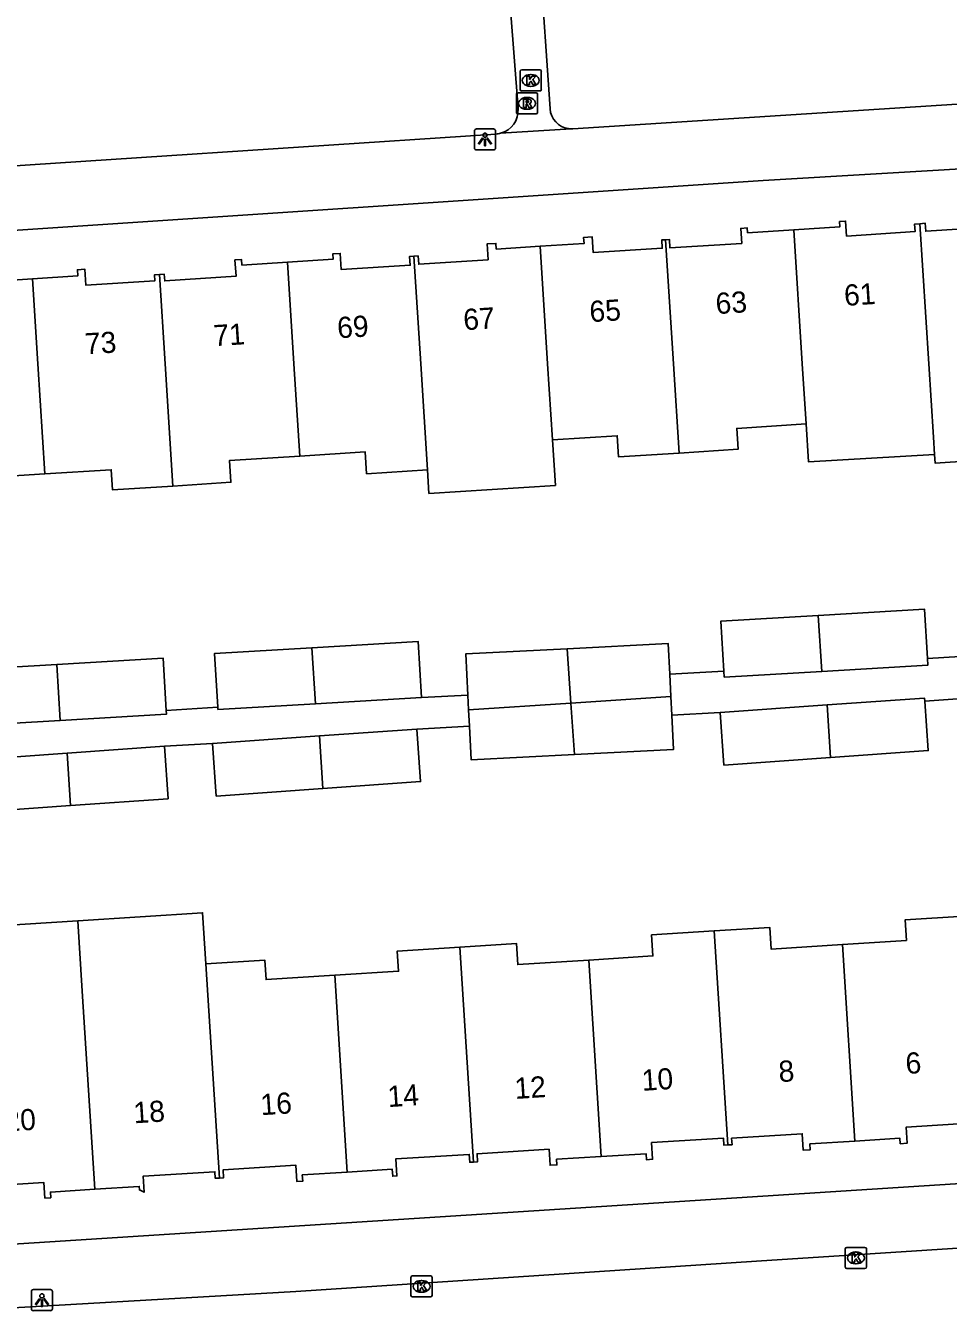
# Model space of a CAD drawing. Extents: x 159689 to 160786, y 387323 to 388339.
# Drawn here: x 160262.5 to 160306.1, y 387955.1 to 388016 of the extents above; entities that cross this region are included whole.
import ezdxf

# ---------------------------------------------------------------- set-up
doc = ezdxf.new("R2010")
doc.units = 0
for name, color, linetype in [('IMGEO_Kolk', 7, 'Continuous'), ('IMGEO_Lichtpunt', 7, 'Continuous'), ('IMGEO_Pand', 7, 'Continuous'), ('IMGEO_Pand_nummerreeks', 7, 'Continuous'), ('IMGEO_Rijbaan_lokaal_open', 7, 'Continuous'), ('IMGEO_Rioolput', 7, 'Continuous'), ('IMGEO_Voetpad_open', 7, 'Continuous')]:
    doc.layers.add(name, color=color, linetype=linetype)

msp = doc.modelspace()

# ---------------------------------------------------------------- linework, layer by layer
at = {"layer": 'IMGEO_Kolk'}
for p, q in [((160285.902, 388012.978), (160285.902, 388013.83)), ((160285.977, 388013.904), (160286.829, 388013.904)), ((160286.903, 388013.83), (160286.903, 388012.978)), ((160286.39, 388013.684), (160286.415, 388013.684)), ((160286.829, 388012.904), (160285.977, 388012.904)), ((160286.413, 388013.124), (160286.388, 388013.124)), ((160301.278, 387957.261), (160301.278, 387958.113)), ((160301.353, 387958.187), (160302.205, 387958.187)), ((160301.766, 387957.967), (160301.791, 387957.967)), ((160302.279, 387958.113), (160302.279, 387957.261)), ((160301.789, 387957.407), (160301.764, 387957.407)), ((160280.738, 387955.913), (160280.738, 387956.765)), ((160280.813, 387956.839), (160281.665, 387956.839)), ((160281.226, 387956.619), (160281.251, 387956.619)), ((160281.739, 387956.765), (160281.739, 387955.913)), ((160302.205, 387957.187), (160301.353, 387957.187)), ((160281.249, 387956.059), (160281.224, 387956.059)), ((160281.665, 387955.839), (160280.813, 387955.839))]:
    msp.add_line(p, q, dxfattribs=at)
for points in [[(160285.902, 388012.978), (160285.902, 388013.83)], [(160285.977, 388013.904), (160286.829, 388013.904)], [(160286.903, 388013.83), (160286.903, 388012.978)], [(160286.223, 388013.604), (160286.346, 388013.604), (160286.346, 388013.453), (160286.476, 388013.604), (160286.64, 388013.604), (160286.494, 388013.453), (160286.647, 388013.204), (160286.495, 388013.204), (160286.41, 388013.368), (160286.346, 388013.301), (160286.346, 388013.204), (160286.223, 388013.204), (160286.223, 388013.604)], [(160286.829, 388012.904), (160285.977, 388012.904)], [(160301.278, 387957.261), (160301.278, 387958.113)], [(160301.353, 387958.187), (160302.205, 387958.187)], [(160301.599, 387957.887), (160301.722, 387957.887), (160301.722, 387957.736), (160301.852, 387957.887), (160302.016, 387957.887), (160301.87, 387957.736), (160302.023, 387957.487), (160301.871, 387957.487), (160301.786, 387957.651), (160301.722, 387957.584), (160301.722, 387957.487), (160301.599, 387957.487), (160301.599, 387957.887)], [(160302.279, 387958.113), (160302.279, 387957.261)], [(160280.738, 387955.913), (160280.738, 387956.765)], [(160280.813, 387956.839), (160281.665, 387956.839)], [(160281.739, 387956.765), (160281.739, 387955.913)], [(160302.205, 387957.187), (160301.353, 387957.187)], [(160281.059, 387956.539), (160281.182, 387956.539), (160281.182, 387956.388), (160281.312, 387956.539), (160281.476, 387956.539), (160281.33, 387956.388), (160281.483, 387956.139), (160281.331, 387956.139), (160281.246, 387956.303), (160281.182, 387956.236), (160281.182, 387956.139), (160281.059, 387956.139), (160281.059, 387956.539)], [(160281.665, 387955.839), (160280.813, 387955.839)]]:
    msp.add_lwpolyline(points, dxfattribs=at)
for centre, start, end in [((160285.979, 388013.828), 91.55205, 178.44795), ((160285.979, 388013.828), 91.55205, 178.44795), ((160286.827, 388013.828), 1.55205, 88.44795), ((160286.827, 388013.828), 1.55205, 88.44795), ((160285.979, 388012.98), 181.55205, 268.44795), ((160285.979, 388012.98), 181.55205, 268.44795), ((160286.827, 388012.98), 271.55205, 358.44795), ((160286.827, 388012.98), 271.55205, 358.44795), ((160301.355, 387958.111), 91.55205, 178.44795), ((160301.355, 387958.111), 91.55205, 178.44795), ((160302.203, 387958.111), 1.55205, 88.44795), ((160302.203, 387958.111), 1.55205, 88.44795), ((160301.355, 387957.263), 181.55205, 268.44795), ((160301.355, 387957.263), 181.55205, 268.44795), ((160302.203, 387957.263), 271.55205, 358.44795), ((160302.203, 387957.263), 271.55205, 358.44795), ((160280.815, 387956.763), 91.55205, 178.44795), ((160280.815, 387956.763), 91.55205, 178.44795), ((160281.663, 387956.763), 1.55205, 88.44795), ((160281.663, 387956.763), 1.55205, 88.44795), ((160280.815, 387955.915), 181.55205, 268.44795), ((160280.815, 387955.915), 181.55205, 268.44795), ((160281.663, 387955.915), 271.55205, 358.44795), ((160281.663, 387955.915), 271.55205, 358.44795)]:
    msp.add_arc(centre, 0.0765, start, end, dxfattribs=at)
for centre, major_axis, ratio, start_param, end_param in [((160286.389, 388013.404), (-0.387, 0.002), 0.722429, 4.712389, 7.853982), ((160286.414, 388013.404), (-0.39, 0.002), 0.717154, 1.570796, 4.712389), ((160301.765, 387957.687), (-0.387, 0.002), 0.722429, 4.712389, 7.853982), ((160301.79, 387957.687), (-0.39, 0.002), 0.717154, 1.570796, 4.712389), ((160281.225, 387956.339), (-0.387, 0.002), 0.722429, 4.712389, 7.853982), ((160281.25, 387956.339), (-0.39, 0.002), 0.717154, 1.570796, 4.712389)]:
    msp.add_ellipse(centre, major_axis=major_axis, ratio=ratio, start_param=start_param, end_param=end_param, dxfattribs=at)
at = {"layer": 'IMGEO_Lichtpunt'}
for p, q in [((160283.741, 388011.016), (160283.741, 388010.209)), ((160283.741, 388011.016), (160283.741, 388010.209)), ((160284.643, 388011.111), (160283.835, 388011.111)), ((160284.643, 388011.111), (160283.835, 388011.111)), ((160284.737, 388010.209), (160284.737, 388011.016)), ((160284.737, 388010.209), (160284.737, 388011.016)), ((160283.835, 388010.115), (160284.643, 388010.115)), ((160283.835, 388010.115), (160284.643, 388010.115)), ((160262.789, 387956.092), (160262.789, 387955.285)), ((160262.789, 387956.092), (160262.789, 387955.285)), ((160263.691, 387956.187), (160262.883, 387956.187)), ((160263.691, 387956.187), (160262.883, 387956.187)), ((160263.785, 387955.285), (160263.785, 387956.092)), ((160263.785, 387955.285), (160263.785, 387956.092)), ((160262.883, 387955.191), (160263.691, 387955.191)), ((160262.883, 387955.191), (160263.691, 387955.191))]:
    msp.add_line(p, q, dxfattribs=at)
for points in [[(160284.115, 388010.68), (160284.154, 388010.652), (160283.966, 388010.39), (160283.928, 388010.417), (160284.115, 388010.68)], [(160284.217, 388010.632), (160284.264, 388010.632), (160284.264, 388010.31), (160284.217, 388010.31), (160284.217, 388010.632)], [(160284.327, 388010.652), (160284.365, 388010.679), (160284.552, 388010.417), (160284.513, 388010.389), (160284.327, 388010.652)], [(160263.163, 387955.756), (160263.202, 387955.728), (160263.014, 387955.466), (160262.976, 387955.493), (160263.163, 387955.756)], [(160263.265, 387955.708), (160263.312, 387955.708), (160263.312, 387955.386), (160263.265, 387955.386), (160263.265, 387955.708)], [(160263.375, 387955.728), (160263.413, 387955.755), (160263.6, 387955.493), (160263.561, 387955.465), (160263.375, 387955.728)]]:
    msp.add_lwpolyline(points, dxfattribs=at)
for centre in [(160284.24, 388010.814), (160263.288, 387955.89)]:
    msp.add_circle(centre, 0.0994, dxfattribs=at)
for centre, start, end in [((160283.835, 388011.016), 90, 180), ((160283.835, 388011.016), 90, 180), ((160284.643, 388011.016), 0, 90), ((160284.643, 388011.016), 0, 90), ((160283.835, 388010.209), 180, 270), ((160283.835, 388010.209), 180, 270), ((160284.643, 388010.209), 270, 0), ((160284.643, 388010.209), 270, 360), ((160262.883, 387956.092), 90, 180), ((160262.883, 387956.092), 90, 180), ((160263.691, 387956.092), 0, 90), ((160263.691, 387956.092), 0, 90), ((160262.883, 387955.285), 180, 270), ((160262.883, 387955.285), 180, 270), ((160263.691, 387955.285), 270, 0), ((160263.691, 387955.285), 270, 360)]:
    msp.add_arc(centre, 0.0946, start, end, dxfattribs=at)
at = {"layer": 'IMGEO_Pand'}
for points in [[(160310.78, 388007.088), (160308.759, 388006.959), (160308.743, 388007.216), (160308.292, 388007.188), (160308.338, 388006.472), (160305.08, 388006.264), (160305.056, 388006.642), (160304.802, 388006.626)], [(160304.802, 388006.626), (160304.552, 388006.61), (160304.575, 388006.248), (160301.337, 388006.042), (160301.292, 388006.746), (160301.008, 388006.728), (160301.024, 388006.479), (160298.84, 388006.34)], [(160305.493, 387995.702), (160305.441, 387996.525), (160305.221, 388000), (160304.802, 388006.626)], [(160292.78, 388005.868), (160292.6, 388005.856), (160292.625, 388005.465), (160289.357, 388005.257), (160289.309, 388005.998), (160288.904, 388005.972), (160288.923, 388005.687), (160286.85, 388005.555)], [(160298.84, 388006.34), (160296.653, 388006.2), (160296.639, 388006.424), (160296.331, 388006.405), (160296.377, 388005.692), (160292.984, 388005.476), (160292.959, 388005.879), (160292.78, 388005.868)], [(160298.84, 388006.34), (160299.241, 388000), (160299.421, 387997.147)], [(160286.85, 388005.555), (160284.773, 388005.423), (160284.756, 388005.691), (160284.338, 388005.664), (160284.386, 388004.915), (160281.103, 388004.706), (160281.078, 388005.101), (160280.878, 388005.089)], [(160287.43, 387996.395), (160287.202, 388000), (160286.85, 388005.555)], [(160293.419, 387995.772), (160293.152, 388000), (160292.78, 388005.868)], [(160268.845, 388004.221), (160269.074, 388004.235), (160269.094, 388003.919), (160272.467, 388004.134), (160272.417, 388004.911), (160272.724, 388004.931), (160272.741, 388004.67), (160274.898, 388004.807)], [(160274.898, 388004.807), (160277.056, 388004.945), (160277.04, 388005.194), (160277.396, 388005.216), (160277.445, 388004.454), (160280.702, 388004.662), (160280.675, 388005.076), (160280.878, 388005.089)], [(160275.478, 387995.632), (160275.202, 388000), (160274.898, 388004.807)], [(160280.878, 388005.089), (160281.2, 388000), (160281.518, 387994.975)], [(160262.835, 388004.018), (160260.686, 388003.881), (160260.668, 388004.163), (160260.347, 388004.142), (160260.393, 388003.407), (160257.019, 388003.192), (160256.997, 388003.54), (160256.72, 388003.522)], [(160262.835, 388004.018), (160264.985, 388004.155), (160264.967, 388004.446), (160265.321, 388004.469), (160265.37, 388003.714), (160268.634, 388003.922), (160268.616, 388004.206), (160268.845, 388004.221)], [(160269.478, 387994.212), (160269.112, 388000), (160268.845, 388004.221)], [(160263.42, 387994.783), (160263.089, 388000), (160262.835, 388004.018)], [(160305.493, 387995.702), (160305.519, 387995.299), (160311.502, 387995.681), (160311.363, 387997.882)], [(160293.419, 387995.772), (160296.209, 387995.95), (160296.146, 387996.938), (160299.421, 387997.147)], [(160299.421, 387997.147), (160299.534, 387995.359), (160305.493, 387995.702)], [(160281.518, 387994.975), (160281.589, 387993.86), (160287.567, 387994.241), (160287.43, 387996.395)], [(160287.43, 387996.395), (160290.495, 387996.591), (160290.559, 387995.589), (160293.419, 387995.772)], [(160275.478, 387995.632), (160272.158, 387995.42), (160272.224, 387994.387), (160269.478, 387994.212)], [(160281.518, 387994.975), (160278.64, 387994.791), (160278.574, 387995.829), (160275.478, 387995.632)], [(160269.478, 387994.212), (160266.625, 387994.03), (160266.565, 387994.983), (160263.42, 387994.783)], [(160257.364, 387993.425), (160260.279, 387993.611), (160260.218, 387994.579), (160263.42, 387994.783)], [(160305.164, 387986.056), (160305.028, 387988.384), (160299.994, 387988.09)], [(160299.994, 387988.09), (160295.396, 387987.821), (160295.535, 387985.447)], [(160299.994, 387988.09), (160300.162, 387985.442)], [(160276.052, 387986.557), (160271.454, 387986.288), (160271.603, 387983.74)], [(160276.052, 387986.557), (160281.086, 387986.851), (160281.241, 387984.202)], [(160276.22, 387983.909), (160276.052, 387986.557)], [(160288.12, 387986.514), (160283.328, 387986.264), (160283.43, 387984.316)], [(160292.973, 387985.313), (160292.897, 387986.764), (160288.12, 387986.514)], [(160288.299, 387983.944), (160288.12, 387986.514)], [(160269.167, 387983.597), (160269.023, 387986.062), (160263.989, 387985.768)], [(160305.164, 387986.056), (160305.183, 387985.735), (160300.162, 387985.442)], [(160263.989, 387985.768), (160259.391, 387985.499), (160259.535, 387983.034)], [(160264.156, 387983.12), (160263.989, 387985.768)], [(160292.973, 387985.313), (160293.028, 387984.258)], [(160300.162, 387985.442), (160295.551, 387985.172), (160295.535, 387985.447)], [(160281.241, 387984.202), (160276.22, 387983.909)], [(160283.43, 387984.316), (160283.466, 387983.624)], [(160293.028, 387984.258), (160288.299, 387983.944)], [(160293.028, 387984.258), (160293.074, 387983.372)], [(160300.421, 387983.851), (160305.022, 387984.179), (160305.032, 387984.037)], [(160300.579, 387981.367), (160305.199, 387981.696), (160305.032, 387984.037)], [(160264.156, 387983.12), (160269.178, 387983.413), (160269.167, 387983.597)], [(160271.603, 387983.74), (160271.609, 387983.639), (160276.22, 387983.909)], [(160283.466, 387983.624), (160288.299, 387983.944)], [(160283.466, 387983.624), (160283.507, 387982.843)], [(160288.299, 387983.944), (160288.469, 387981.506)], [(160295.359, 387983.491), (160300.421, 387983.851)], [(160300.579, 387981.367), (160295.536, 387981.008), (160295.359, 387983.491)], [(160300.421, 387983.851), (160300.579, 387981.367)], [(160259.535, 387983.034), (160259.546, 387982.85), (160264.156, 387983.12)], [(160283.507, 387982.843), (160283.59, 387981.251), (160288.469, 387981.506)], [(160288.469, 387981.506), (160293.159, 387981.751), (160293.074, 387983.372)], [(160271.355, 387982.025), (160276.414, 387982.385)], [(160276.414, 387982.385), (160281.018, 387982.713)], [(160276.414, 387982.385), (160276.572, 387979.901)], [(160281.018, 387982.713), (160281.195, 387980.23), (160276.572, 387979.901)], [(160259.417, 387981.211), (160264.478, 387981.571)], [(160264.478, 387981.571), (160269.08, 387981.899)], [(160264.478, 387981.571), (160264.636, 387979.087)], [(160269.08, 387981.899), (160269.257, 387979.416), (160264.636, 387979.087)], [(160276.572, 387979.901), (160271.532, 387979.542), (160271.355, 387982.025)], [(160264.636, 387979.087), (160259.594, 387978.728), (160259.417, 387981.211)], [(160264.982, 387973.644), (160258.75, 387973.25)], [(160271.036, 387971.599), (160270.882, 387974.019), (160264.982, 387973.644)], [(160264.982, 387973.644), (160265.194, 387970.311), (160265.79, 387960.938)], [(160306.901, 387973.854), (160304.106, 387973.677), (160304.167, 387972.709), (160301.141, 387972.517)], [(160295.084, 387973.159), (160292.12, 387972.972), (160292.183, 387971.974), (160289.149, 387971.782)], [(160295.084, 387973.159), (160297.704, 387973.325), (160297.768, 387972.304), (160301.141, 387972.517)], [(160295.728, 387963.031), (160295.084, 387973.159)], [(160289.149, 387971.782), (160285.785, 387971.57), (160285.722, 387972.565), (160283.055, 387972.396)], [(160301.141, 387972.517), (160301.732, 387963.218)], [(160283.055, 387972.396), (160280.092, 387972.209), (160280.152, 387971.252), (160277.135, 387971.061)], [(160283.702, 387962.223), (160283.055, 387972.396)], [(160277.135, 387971.061), (160273.887, 387970.856), (160273.829, 387971.775), (160271.036, 387971.599)], [(160271.68, 387961.468), (160271.036, 387971.599)], [(160289.149, 387971.782), (160289.74, 387962.485)], [(160277.135, 387971.061), (160277.728, 387961.752)], [(160307.545, 387963.766), (160307.385, 387963.757), (160307.365, 387964.073), (160304.151, 387963.87), (160304.199, 387963.111), (160303.877, 387963.091), (160303.86, 387963.353), (160301.732, 387963.218)], [(160295.728, 387963.031), (160295.537, 387963.019), (160295.516, 387963.357), (160292.116, 387963.142), (160292.166, 387962.353), (160291.873, 387962.334), (160291.855, 387962.619), (160289.74, 387962.485)], [(160301.732, 387963.218), (160299.605, 387963.084), (160299.623, 387962.804), (160299.29, 387962.783), (160299.241, 387963.562), (160295.903, 387963.351), (160295.922, 387963.044), (160295.728, 387963.031)], [(160289.74, 387962.485), (160287.626, 387962.352), (160287.642, 387962.089), (160287.32, 387962.068), (160287.272, 387962.832), (160283.864, 387962.616), (160283.888, 387962.235), (160283.702, 387962.223)], [(160283.702, 387962.223), (160283.517, 387962.211), (160283.493, 387962.588), (160280.02, 387962.368), (160280.071, 387961.565), (160279.874, 387961.553), (160279.853, 387961.886), (160277.728, 387961.752)], [(160265.79, 387960.938), (160267.891, 387961.071), (160267.901, 387960.901), (160268.117, 387960.794), (160268.069, 387961.551), (160271.466, 387961.766), (160271.485, 387961.456), (160271.68, 387961.468)], [(160277.728, 387961.752), (160275.6, 387961.617), (160275.619, 387961.316), (160275.344, 387961.298), (160275.296, 387962.069), (160271.853, 387961.851), (160271.876, 387961.481), (160271.68, 387961.468)], [(160265.79, 387960.938), (160263.689, 387960.805), (160263.706, 387960.535), (160263.432, 387960.517), (160263.385, 387961.252), (160259.874, 387961.03), (160259.893, 387960.721), (160259.544, 387960.699)]]:
    msp.add_lwpolyline(points, dxfattribs=at)
at = {"layer": 'IMGEO_Rijbaan_lokaal_open'}
msp.add_lwpolyline([(160258.373, 387955.115), (160275.29, 387956.094), (160297.08, 387957.531), (160321.729, 387959.123)], dxfattribs=at)
at = {"layer": 'IMGEO_Rioolput'}
for p, q in [((160285.727, 388011.894), (160285.727, 388012.746)), ((160285.802, 388012.82), (160286.654, 388012.82)), ((160286.728, 388012.746), (160286.728, 388011.894)), ((160286.238, 388012.04), (160286.213, 388012.04)), ((160286.215, 388012.6), (160286.24, 388012.6)), ((160286.654, 388011.82), (160285.802, 388011.82))]:
    msp.add_line(p, q, dxfattribs=at)
for points in [[(160285.727, 388011.894), (160285.727, 388012.746)], [(160285.802, 388012.82), (160286.654, 388012.82)], [(160286.728, 388012.746), (160286.728, 388011.894)], [(160286.316, 388012.518), (160286.064, 388012.52), (160286.064, 388012.12)], [(160286.064, 388012.12), (160286.188, 388012.12), (160286.188, 388012.282), (160286.199, 388012.282)], [(160286.242, 388012.439), (160286.188, 388012.439), (160286.188, 388012.358)], [(160286.188, 388012.358), (160286.24, 388012.358)], [(160286.246, 388012.253), (160286.317, 388012.12), (160286.457, 388012.12), (160286.392, 388012.246)], [(160286.654, 388011.82), (160285.802, 388011.82)]]:
    msp.add_lwpolyline(points, dxfattribs=at)
for centre, radius, start, end in [((160285.804, 388012.744), 0.0765, 91.55205, 178.44795), ((160285.804, 388012.744), 0.0765, 91.55205, 178.44795), ((160286.652, 388012.744), 0.0765, 1.55205, 88.44795), ((160286.652, 388012.744), 0.0765, 1.55205, 88.44795), ((160286.198, 388012.229), 0.0533, 26.02933, 88.69889), ((160286.224, 388012.547), 0.19, 274.7715, 282.96867), ((160286.248, 388012.343), 0.0964, 77.00612, 93.18647), ((160286.262, 388012.4), 0.0378, 276.66336, 79.67722), ((160286.315, 388012.408), 0.109, 350.36119, 89.41601), ((160286.313, 388012.408), 0.112, 277.58423, 350.98172), ((160286.297, 388012.193), 0.108, 29.51342, 73.79051), ((160285.804, 388011.896), 0.0765, 181.55205, 268.44795), ((160285.804, 388011.896), 0.0765, 181.55205, 268.44795), ((160286.652, 388011.896), 0.0765, 271.55205, 358.44795), ((160286.652, 388011.896), 0.0765, 271.55205, 358.44795)]:
    msp.add_arc(centre, radius, start, end, dxfattribs=at)
for centre, major_axis, ratio, start_param, end_param in [((160286.214, 388012.32), (-0.387, 0.002), 0.722429, 4.712389, 7.853982), ((160286.239, 388012.32), (-0.39, 0.002), 0.717154, 1.570796, 4.712389)]:
    msp.add_ellipse(centre, major_axis=major_axis, ratio=ratio, start_param=start_param, end_param=end_param, dxfattribs=at)
at = {"layer": 'IMGEO_Voetpad_open'}
for points in [[(160285.101, 388021.248), (160285.801, 388012.069)], [(160287.316, 388012.063), (160286.831, 388019.149), (160286.653, 388021.464)], [(160288.314, 388011.112), (160288.4, 388011.114), (160315.643, 388012.865)], [(160257.452, 388009.056), (160284.757, 388010.867)], [(160284.972, 388010.902), (160288.314, 388011.112)], [(160288.314, 388011.112), (160288.191, 388011.122)], [(160314.766, 388009.699), (160297.396, 388008.671), (160258.351, 388006.064)], [(160307.475, 387986.192), (160305.164, 387986.056)], [(160295.535, 387985.447), (160292.973, 387985.313)], [(160283.43, 387984.316), (160281.241, 387984.202)], [(160305.032, 387984.037), (160307.247, 387984.195)], [(160271.603, 387983.74), (160269.167, 387983.597)], [(160293.074, 387983.372), (160295.359, 387983.491)], [(160281.018, 387982.713), (160283.507, 387982.843)], [(160269.08, 387981.899), (160271.355, 387982.025)], [(160261.684, 387958.316), (160317.8, 387961.918)]]:
    msp.add_lwpolyline(points, dxfattribs=at)
for centre, radius, start, end in [((160284.685, 388011.984), 1.12, 284.87012, 4.35231), ((160288.338, 388012.136), 1.024, 184.06532, 261.77184), ((160284.692, 388011.944), 1.079, 273.45498, 285.03724)]:
    msp.add_arc(centre, radius, start, end, dxfattribs=at)

# ---------------------------------------------------------------- texts
at = {"layer": 'IMGEO_Pand_nummerreeks'}
for s, rotation, p in [('61', 3.65547, (160301.25, 388002.733)), ('65', 3.65784, (160289.209, 388001.963)), ('63', 3.65784, (160295.173, 388002.344)), ('69', 3.65784, (160277.28, 388001.2)), ('67', 3.65547, (160283.244, 388001.582)), ('71', 3.65784, (160271.427, 388000.826)), ('73', 3.65784, (160265.351, 388000.438)), ('8', 3.66005, (160298.151, 387966.003)), ('6', 3.6612, (160304.155, 387966.389)), ('10', 3.66005, (160291.681, 387965.59)), ('14', 3.66005, (160279.66, 387964.821)), ('12', 3.66005, (160285.666, 387965.206)), ('18', 3.6612, (160267.646, 387964.053)), ('16', 3.66005, (160273.651, 387964.437)), ('20', 3.6612, (160261.547, 387963.662))]:
    msp.add_text(s, height=1, rotation=rotation, dxfattribs=at).set_placement(p)

doc.saveas('drawing.dxf')
